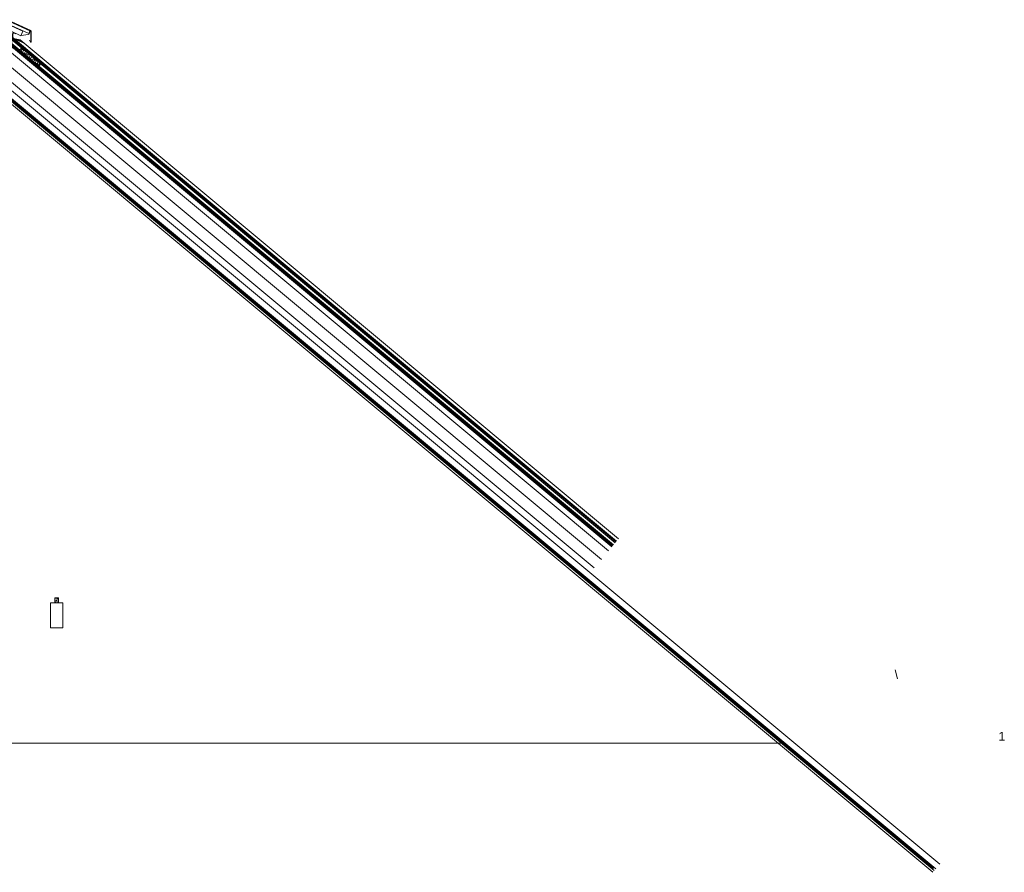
# Model space of a CAD drawing. Header units: millimetres. Extents: x 28291 to 177760, y -399809 to -170937.
# Tile 542 of 656: x 60228 to 61015, y -186537 to -185856. Entities that reach past the tile are written whole.
import ezdxf

# ---------------------------------------------------------------- set-up
doc = ezdxf.new("R2010")
doc.units = ezdxf.units.MM
for name, pattern in [('CACHE', [9.525, 6.35, -3.175]), ('CENTER', [0.6, 0.375, -0.075, 0.075, -0.075]), ('GESTRICHELT2', [0.375, 0.25, -0.125])]:
    doc.linetypes.add(name, pattern=pattern)
doc.layers.get('0').update_dxf_attribs({"lineweight": 0})
for name, color, linetype, lineweight in [('!! 0_ Istn-widok', 1, 'Continuous', 15), ('!! 2 _linia hydroizol', 32, 'Continuous', 9), ('!! 2_ remont Ocieplenie', 4, 'ZIGZAG', 5), ('!! 2_posadzki parkiet', 91, 'Continuous', 9), ('!! 2_posadzki winyle 2', 43, 'Continuous', 9), ('STAHL', 7, 'Continuous', 15)]:
    doc.layers.add(name, color=color, linetype=linetype, lineweight=lineweight)
doc.layers.add('LEGENDE', color=7, linetype='Continuous')
doc.styles.get("Standard").update_dxf_attribs({"font": 'arial.ttf', "height": 25})
doc.linetypes.add('BATTING', pattern='A,0.00254,-2.54,[134,ltypeshp.shx,S=2.54,R=0,X=-2.54,Y=0],-5.08,[134,ltypeshp.shx,S=2.54,R=180,X=2.54,Y=0],-2.54', length=10.16254)
doc.linetypes.add('ZIGZAG', pattern='A,0.00254,-5.08,[131,ltypeshp.shx,S=5.08,R=0,X=-5.08,Y=0],-10.16,[131,ltypeshp.shx,S=5.08,R=180,X=5.08,Y=0],-5.08', length=20.32254)

# ---------------------------------------------------------------- blocks, each defined once
blk = doc.blocks.new('A$C64ba1f02')
for p, q in [((-0.8, 186.8), (-186.7, 100.1)), ((-0.8, 184.1), (-184.5, 98.5)), ((-10.2, 176.1), (-179.3, 97.2)), ((-10.1, 176.1), (0, 154.3)), ((10.1, 176.1), (0, 154.3)), ((0.8, 186.8), (186.7, 100.2)), ((0.8, 184.1), (184.5, 98.5)), ((10.2, 176.1), (179.3, 97.2)), ((-187.6, 8), (-187.6, 98.5)), ((-185.1, 10.9), (-185.1, 97.3)), ((-169.1, 68.7), (-181.8, 95.7)), ((-179.3, 97.2), (-169.1, 75.4)), ((-169.1, 75.4), (0, 154.3)), ((0, 152.3), (-123.1, 94.9)), ((-123.1, 94.9), (-106.5, 59.2)), ((-106.5, 59.2), (-34.3, 92.8)), ((-56.1, 79.3), (-66.4, 74.5)), ((-34.3, -44.1), (-34.3, 92.8)), ((169.1, 75.4), (0, 154.3)), ((0, 152.3), (123.1, 94.9)), ((34.3, -44.1), (34.3, 92.8)), ((106.5, 59.2), (34.3, 92.8)), ((56.1, 79.3), (66.4, 74.5)), ((123.1, 94.9), (106.5, 59.2)), ((179.3, 97.2), (169.1, 75.4)), ((169.4, 69.1), (181.8, 95.7)), ((185.1, 10.9), (185.1, 97.3)), ((187.6, 8), (187.6, 98.5)), ((-184.8, 7.3), (-175.4, 23.5)), ((-106.5, 59.2), (-168.2, 68.1)), ((-137.4, -4.6), (-48.8, 36.8)), ((-113.3, 15.5), (-48.8, 36.8)), ((-100.8, 26), (-48.8, 36.8)), ((137.4, -4.6), (48.8, 36.8)), ((113.3, 15.5), (48.8, 36.8)), ((100.8, 26), (48.8, 36.8)), ((106.2, 59.6), (168, 68.8)), ((184.8, 7.3), (175.4, 23.5)), ((-34.3, -44.1), (34.3, -44.1))]:
    blk.add_line(p, q)
at = {"ltscale": 2}
for p, q in [((-137.3, 118.6), (-180.8, 98.3)), ((137.3, 118.6), (180.8, 98.3))]:
    blk.add_line(p, q, dxfattribs=at)
at = {"linetype": 'GESTRICHELT2', "ltscale": 2}
for p, q in [((-34.3, -28.7), (0, 0)), ((0, 0), (0, -44.1)), ((34.5, -28.7), (0.2, 0))]:
    blk.add_line(p, q, dxfattribs=at)
for points in [[(-41.8, 70.3), (-41.8, 49.6, -0.222517), (-47.2, 38.1), (-143, -41.8)], [(41.8, 70.3), (41.8, 49.6, 0.222517), (47.2, 38.1), (143, -41.8)]]:
    blk.add_lwpolyline(points, format="xyb")
for centre, radius, start, end in [((0, 185), 2, 65.00001, 114.99999), ((0, 182.3), 2, 65.00788, 114.99212), ((-185.6, 98.5), 1.94, 121.37664, 180.62211), ((-183.6, 97.3), 1.5, 125.22188, 180.22188), ((-180, 96.5), 2, 114.99425, 205.08241), ((-51.8, 70.3), 10, 0, 115.00015), ((51.8, 70.3), 10, 64.99985, 180), ((180, 96.5), 2, 334.99958, 65.00575), ((183.6, 97.3), 1.5, 0, 55), ((185.6, 98.5), 1.94, 359.59977, 58.84524), ((-186.1, 8), 1.52, 179.99999, 329.99999), ((186.2, 8), 1.52, 210.00001, 0.00001)]:
    blk.add_arc(centre, radius, start, end)

msp = doc.modelspace()

# ---------------------------------------------------------------- hatches: boundary and pattern name
at = {"layer": '!! 2_posadzki winyle 2', "ltscale": 0.5}
h = msp.add_hatch(dxfattribs=at)
h.set_pattern_fill('ANSI38', color=256, scale=0.5, angle=20)
h.set_pattern_definition([(65, (371.7145, 309.9748), (-1.438763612, 0.67090649), []), (155, (371.7145, 309.9748), (-3.548433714, -0.096950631), [3.96875, -2.38125])])
h.paths.add_polyline_path([(60243.75524, -185892.98216), (60245.16309, -185891.29361), (60229.80209, -185878.48607), (60228.39502, -185880.17342)])
h = msp.add_hatch(dxfattribs=at)
h.set_pattern_fill('ANSI38', color=256, scale=0.5, angle=20)
h.set_pattern_definition([(65, (180, 0), (-1.438763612, 0.67090649), []), (155, (180, 0), (-3.548433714, -0.096950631), [3.96875, -2.38125])])
h.paths.add_polyline_path([(60256.38608, -186322.03292), (60256.38608, -186318.03292), (60259.38608, -186318.03292), (60259.38608, -186322.03292)])

# ---------------------------------------------------------------- linework, layer by layer
at = {"layer": '!! 0_ Istn-widok', "linetype": 'CENTER', "lineweight": 35, "const_width": 1}
msp.add_lwpolyline([(60705.0051, -186272.94196), (60222.03936, -185870.26021)], dxfattribs=at)
at = {"layer": '!! 0_ Istn-widok'}
for points in [[(60705.2631, -186272.63253), (60222.03936, -185869.73566)], [(60704.68491, -186273.32599), (60222.03936, -185870.9112)], [(60704.1176, -186274.00641), (60222.03936, -185872.06462)], [(60701.42376, -186277.23733), (60218.59846, -185874.6139)], [(60698.86223, -186280.30956), (60218.59846, -185879.82216)], [(60702.70452, -186275.70122), (60222.03936, -185874.8791)], [(60687.33536, -186294.13458), (60218.59846, -185903.25933)], [(59756.28246, -186301.81515), (60218.61554, -185916.27998), (60960.18331, -186534.66631)], [(59757.41012, -186303.16763), (60218.61554, -185918.5728), (60959.05555, -186536.01871)], [(59758.5238, -186304.50335), (60218.61554, -185920.83721), (60957.94178, -186537.35435)], [(59597.11554, -186434.16943), (60840.11554, -186434.16943)]]:
    msp.add_lwpolyline(points, dxfattribs=at)
at = {"layer": '!! 0_ Istn-widok', "elevation": 0}
msp.add_lwpolyline([(60706.86417, -186270.71225), (60228.68501, -185872.0214)], dxfattribs=at)
at = {"layer": '!! 2 _linia hydroizol', "linetype": 'CACHE', "ltscale": 0.5, "const_width": 1.5}
msp.add_lwpolyline([(60702.06414, -186276.46928), (60218.59846, -185873.31184)], dxfattribs=at)
at = {"layer": '!! 2 _linia hydroizol', "linetype": 'CACHE', "ltscale": 0.3, "const_width": 1.5}
msp.add_lwpolyline([(59756.84629, -186302.49139), (60218.61554, -185917.42639), (60958.50544, -186534.41356)], dxfattribs=at)
at = {"layer": '!! 2_ remont Ocieplenie', "linetype": 'BATTING', "ltscale": 0.75}
msp.add_lwpolyline([(60693.09879, -186287.22207), (60218.59846, -185891.54075)], dxfattribs=at)
at = {"layer": '!! 2_ remont Ocieplenie', "linetype": 'BATTING', "ltscale": 0.45}
msp.add_lwpolyline([(59753.08055, -186297.97487), (60218.61554, -185909.76966), (60963.38549, -186530.82625)], dxfattribs=at)
at = {"layer": '!! 2_posadzki parkiet'}
for points in [[(60243.75524, -185892.98216), (60245.16309, -185891.29361), (60229.80209, -185878.48607), (60228.39502, -185880.17342)], [(60252.88608, -186322.03292), (60262.88608, -186322.03292), (60262.88608, -186342.03292), (60252.88608, -186342.03292)], [(60256.38608, -186322.03292), (60256.38608, -186318.03292), (60259.38608, -186318.03292), (60259.38608, -186322.03292)]]:
    msp.add_lwpolyline(points, close=True, dxfattribs=at)
at = {"layer": 'STAHL'}
msp.add_line((60927.81537, -186375.57996), (60929.58189, -186382.59313), dxfattribs=at)

# ---------------------------------------------------------------- block references
at = {"layer": '!! 2_posadzki parkiet', "xscale": 0.1, "yscale": 0.1, "zscale": 0.1}
msp.add_blockref('A$C64ba1f02', (60218.607, -185874.61788), dxfattribs=at)

# ---------------------------------------------------------------- texts
at = {"layer": 'LEGENDE', "insert": (61010.28608, -186425.12203), "char_height": 7, "width": 9.8467545, "attachment_point": 1}
msp.add_mtext('1', dxfattribs=at)

doc.saveas('drawing.dxf')
